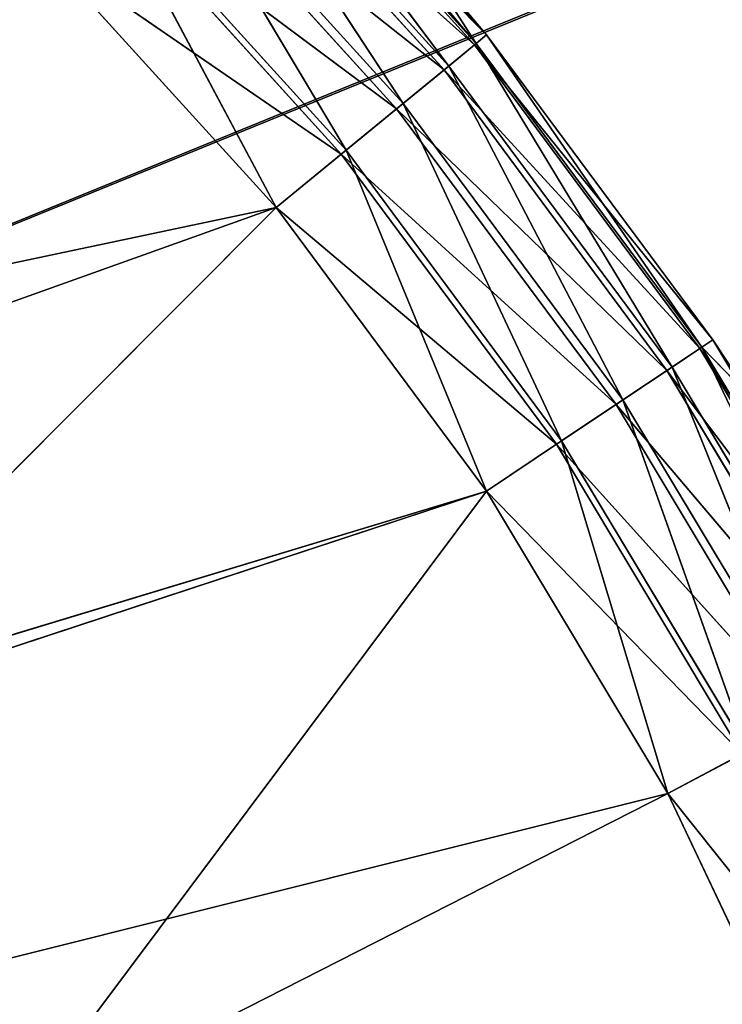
# Model space of a CAD drawing. Extents: x -629 to 424, y -11 to 55.
# Tile 298 of 656: x -249.89 to -248.6, y 30.23 to 32.04. Entities that reach past the tile are written whole.
import ezdxf

# ---------------------------------------------------------------- set-up
doc = ezdxf.new("R2010")
doc.units = 0
doc.header["$LTSCALE"] = 25.4
doc.layers.get('0').update_dxf_attribs({"color": 13, "linetype": 'CONTINUOUS'})

# ---------------------------------------------------------------- blocks, each defined once
blk = doc.blocks.new('IMBRIA-IV-9191-9192_STL_2')
at = {"color": 250}
for p, q in [((393.4454, 106.0524, 43.0819), (381.7347, 106.0524, 38.8917)), ((393.4454, 106.0524, 43.0819), (381.7347, 106.0524, 38.8917)), ((393.8315, 106.0524, 42.5613), (381.7347, 106.0524, 38.8917)), ((393.8315, 106.0524, 42.5613), (381.7347, 106.0524, 38.8917)), ((394.1648, 106.0524, 42.0053), (381.7347, 106.0524, 38.8917)), ((394.1648, 106.0524, 42.0053), (381.7347, 106.0524, 38.8917)), ((393.0101, 106.0524, 43.5621), (393.4454, 106.0524, 43.0819)), ((393.0101, 106.0524, 43.5621), (393.4454, 106.0524, 43.0819)), ((393.4454, 106.0524, 43.0819), (393.1277, 106.024, 43.6797)), ((393.4454, 106.0524, 43.0819), (393.1277, 106.024, 43.6797)), ((393.4454, 106.0524, 43.0819), (393.8315, 106.0524, 42.5613)), ((393.4454, 106.0524, 43.0819), (393.8315, 106.0524, 42.5613)), ((393.4454, 106.0524, 43.0819), (393.5739, 106.024, 43.1873)), ((393.4454, 106.0524, 43.0819), (393.5739, 106.024, 43.1873)), ((393.5739, 106.024, 43.1873), (393.8315, 106.0524, 42.5613)), ((393.5739, 106.024, 43.1873), (393.8315, 106.0524, 42.5613)), ((393.8315, 106.0524, 42.5613), (394.1648, 106.0524, 42.0053)), ((393.9697, 106.024, 42.6536), (393.8315, 106.0524, 42.5613)), ((393.8315, 106.0524, 42.5613), (394.1648, 106.0524, 42.0053)), ((393.9697, 106.024, 42.6536), (393.8315, 106.0524, 42.5613)), ((393.9697, 106.024, 42.6536), (394.1648, 106.0524, 42.0053)), ((393.9697, 106.024, 42.6536), (394.1648, 106.0524, 42.0053)), ((394.1648, 106.0524, 42.0053), (394.4419, 106.0524, 41.4193)), ((394.3113, 106.024, 42.0836), (394.1648, 106.0524, 42.0053)), ((394.1648, 106.0524, 42.0053), (394.4419, 106.0524, 41.4193)), ((394.3113, 106.024, 42.0836), (394.1648, 106.0524, 42.0053)), ((393.5739, 106.024, 43.1873), (393.1277, 106.024, 43.6797)), ((393.5739, 106.024, 43.1873), (393.1277, 106.024, 43.6797)), ((393.5739, 106.024, 43.1873), (393.2234, 105.9513, 43.7754)), ((393.5739, 106.024, 43.1873), (393.2234, 105.9513, 43.7754)), ((393.5739, 106.024, 43.1873), (393.9697, 106.024, 42.6536)), ((393.5739, 106.024, 43.1873), (393.9697, 106.024, 42.6536)), ((393.5739, 106.024, 43.1873), (393.6785, 105.9513, 43.2732)), ((393.5739, 106.024, 43.1873), (393.6785, 105.9513, 43.2732)), ((393.6785, 105.9513, 43.2732), (393.9697, 106.024, 42.6536)), ((393.6785, 105.9513, 43.2732), (393.9697, 106.024, 42.6536)), ((394.0823, 105.9513, 42.7288), (393.9697, 106.024, 42.6536)), ((393.9697, 106.024, 42.6536), (394.3113, 106.024, 42.0836)), ((393.9697, 106.024, 42.6536), (394.3113, 106.024, 42.0836)), ((394.0823, 105.9513, 42.7288), (393.9697, 106.024, 42.6536)), ((394.0823, 105.9513, 42.7288), (394.3113, 106.024, 42.0836)), ((394.0823, 105.9513, 42.7288), (394.3113, 106.024, 42.0836)), ((393.6785, 105.9513, 43.2732), (393.2234, 105.9513, 43.7754)), ((393.6785, 105.9513, 43.2732), (393.2234, 105.9513, 43.7754)), ((393.6785, 105.9513, 43.2732), (393.3, 105.8386, 43.8521)), ((393.6785, 105.9513, 43.2732), (393.3, 105.8386, 43.8521)), ((393.6785, 105.9513, 43.2732), (394.0823, 105.9513, 42.7288)), ((393.6785, 105.9513, 43.2732), (394.0823, 105.9513, 42.7288)), ((393.6785, 105.9513, 43.2732), (393.7624, 105.8386, 43.342)), ((393.6785, 105.9513, 43.2732), (393.7624, 105.8386, 43.342)), ((393.7624, 105.8386, 43.342), (394.0823, 105.9513, 42.7288)), ((393.7624, 105.8386, 43.342), (394.0823, 105.9513, 42.7288)), ((394.1725, 105.8386, 42.789), (394.0823, 105.9513, 42.7288)), ((394.0823, 105.9513, 42.7288), (394.4307, 105.9513, 42.1474)), ((394.0823, 105.9513, 42.7288), (394.4307, 105.9513, 42.1474)), ((394.1725, 105.8386, 42.789), (394.0823, 105.9513, 42.7288)), ((394.1725, 105.8386, 42.789), (394.4307, 105.9513, 42.1474)), ((394.1725, 105.8386, 42.789), (394.4307, 105.9513, 42.1474)), ((393.7624, 105.8386, 43.342), (393.3, 105.8386, 43.8521)), ((393.7624, 105.8386, 43.342), (393.3, 105.8386, 43.8521)), ((393.7624, 105.8386, 43.342), (393.3463, 105.7073, 43.8983)), ((393.7624, 105.8386, 43.342), (393.3463, 105.7073, 43.8983)), ((393.7624, 105.8386, 43.342), (394.1725, 105.8386, 42.789)), ((393.7624, 105.8386, 43.342), (394.1725, 105.8386, 42.789)), ((393.7624, 105.8386, 43.342), (393.8129, 105.7073, 43.3835)), ((393.7624, 105.8386, 43.342), (393.8129, 105.7073, 43.3835)), ((393.8129, 105.7073, 43.3835), (394.1725, 105.8386, 42.789)), ((393.8129, 105.7073, 43.3835), (394.1725, 105.8386, 42.789)), ((394.2268, 105.7073, 42.8254), (394.1725, 105.8386, 42.789)), ((394.1725, 105.8386, 42.789), (394.5264, 105.8386, 42.1986)), ((394.1725, 105.8386, 42.789), (394.5264, 105.8386, 42.1986)), ((394.2268, 105.7073, 42.8254), (394.1725, 105.8386, 42.789)), ((394.2268, 105.7073, 42.8254), (394.5264, 105.8386, 42.1986)), ((394.2268, 105.7073, 42.8254), (394.5264, 105.8386, 42.1986)), ((393.8129, 105.7073, 43.3835), (393.3463, 105.7073, 43.8983)), ((393.8129, 105.7073, 43.3835), (393.3463, 105.7073, 43.8983)), ((393.3637, 105.5524, 43.9157), (393.8129, 105.7073, 43.3835)), ((393.3637, 105.5524, 43.9157), (393.8129, 105.7073, 43.3835)), ((393.7093, 105.5524, 43.5445), (393.8129, 105.7073, 43.3835)), ((393.7093, 105.5524, 43.5445), (393.8129, 105.7073, 43.3835)), ((393.8129, 105.7073, 43.3835), (394.2268, 105.7073, 42.8254)), ((393.8319, 105.5524, 43.3991), (393.8129, 105.7073, 43.3835)), ((393.8319, 105.5524, 43.3991), (393.8129, 105.7073, 43.3835)), ((393.8129, 105.7073, 43.3835), (394.2268, 105.7073, 42.8254)), ((393.8319, 105.5524, 43.3991), (394.2268, 105.7073, 42.8254)), ((393.8319, 105.5524, 43.3991), (394.2268, 105.7073, 42.8254)), ((394.2473, 105.5524, 42.839), (394.2268, 105.7073, 42.8254)), ((394.2473, 105.5524, 42.839), (394.2268, 105.7073, 42.8254)), ((394.3168, 105.5524, 42.733), (394.2268, 105.7073, 42.8254)), ((394.2268, 105.7073, 42.8254), (394.584, 105.7073, 42.2294)), ((394.2268, 105.7073, 42.8254), (394.584, 105.7073, 42.2294)), ((394.3168, 105.5524, 42.733), (394.2268, 105.7073, 42.8254)), ((393.7093, 105.5524, 43.5445), (393.8319, 105.5524, 43.3991)), ((393.7093, 92.0524, 43.5445), (393.8319, 105.5524, 43.3991)), ((393.7093, 105.5524, 43.5445), (393.8319, 105.5524, 43.3991)), ((393.7093, 92.0524, 43.5445), (393.8319, 105.5524, 43.3991)), ((393.8319, 105.5524, 43.3991), (394.2473, 105.5524, 42.839)), ((393.8319, 92.0524, 43.3991), (393.8319, 105.5524, 43.3991)), ((393.8319, 92.0524, 43.3991), (393.8319, 105.5524, 43.3991)), ((393.8319, 92.0524, 43.3991), (394.2473, 105.5524, 42.839)), ((393.8319, 105.5524, 43.3991), (394.2473, 105.5524, 42.839)), ((393.8319, 92.0524, 43.3991), (394.2473, 105.5524, 42.839)), ((394.2473, 105.5524, 42.839), (394.3168, 105.5524, 42.733)), ((394.2473, 92.0524, 42.839), (394.2473, 105.5524, 42.839)), ((394.2473, 92.0524, 42.839), (394.2473, 105.5524, 42.839)), ((394.2473, 92.0524, 42.839), (394.3168, 105.5524, 42.733)), ((394.2473, 105.5524, 42.839), (394.3168, 105.5524, 42.733)), ((394.2473, 92.0524, 42.839), (394.3168, 105.5524, 42.733)), ((393.8319, 92.0524, 43.3991), (393.3436, 91.8862, 43.8956)), ((393.8319, 92.0524, 43.3991), (393.3436, 91.8862, 43.8956)), ((393.3637, 92.0524, 43.9157), (393.8319, 92.0524, 43.3991)), ((393.7093, 92.0524, 43.5445), (393.8319, 92.0524, 43.3991)), ((394.2473, 92.0524, 42.839), (393.8099, 91.8862, 43.381)), ((394.2473, 92.0524, 42.839), (393.8099, 91.8862, 43.381)), ((393.8319, 92.0524, 43.3991), (393.8099, 91.8862, 43.381)), ((393.8319, 92.0524, 43.3991), (393.8099, 91.8862, 43.381)), ((393.8319, 92.0524, 43.3991), (394.2473, 92.0524, 42.839)), ((393.8319, 92.0524, 43.3991), (394.2473, 92.0524, 42.839)), ((394.6057, 92.0524, 42.241), (394.2236, 91.8862, 42.8232)), ((394.6057, 92.0524, 42.241), (394.2236, 91.8862, 42.8232)), ((394.2473, 92.0524, 42.839), (394.2236, 91.8862, 42.8232)), ((394.2473, 92.0524, 42.839), (394.2236, 91.8862, 42.8232)), ((394.2473, 92.0524, 42.839), (394.3168, 92.0524, 42.733)), ((394.2473, 92.0524, 42.839), (394.6057, 92.0524, 42.241)), ((393.8099, 91.8862, 43.381), (393.2921, 91.7509, 43.8442)), ((393.8099, 91.8862, 43.381), (393.2921, 91.7509, 43.8442)), ((393.3436, 91.8862, 43.8956), (393.8099, 91.8862, 43.381)), ((393.3436, 91.8862, 43.8956), (393.8099, 91.8862, 43.381)), ((394.2236, 91.8862, 42.8232), (393.7537, 91.7509, 43.3349)), ((394.2236, 91.8862, 42.8232), (393.7537, 91.7509, 43.3349)), ((393.8099, 91.8862, 43.381), (393.7537, 91.7509, 43.3349)), ((393.8099, 91.8862, 43.381), (393.7537, 91.7509, 43.3349)), ((393.8099, 91.8862, 43.381), (394.2236, 91.8862, 42.8232)), ((393.8099, 91.8862, 43.381), (394.2236, 91.8862, 42.8232)), ((394.5807, 91.8862, 42.2276), (394.1631, 91.7509, 42.7828)), ((394.5807, 91.8862, 42.2276), (394.1631, 91.7509, 42.7828)), ((394.2236, 91.8862, 42.8232), (394.1631, 91.7509, 42.7828)), ((394.2236, 91.8862, 42.8232), (394.1631, 91.7509, 42.7828)), ((394.2236, 91.8862, 42.8232), (394.5807, 91.8862, 42.2276)), ((394.2236, 91.8862, 42.8232), (394.5807, 91.8862, 42.2276)), ((393.7537, 91.7509, 43.3349), (393.2125, 91.6424, 43.7645)), ((393.7537, 91.7509, 43.3349), (393.2125, 91.6424, 43.7645)), ((393.2921, 91.7509, 43.8442), (393.7537, 91.7509, 43.3349)), ((393.2921, 91.7509, 43.8442), (393.7537, 91.7509, 43.3349)), ((394.1631, 91.7509, 42.7828), (393.6666, 91.6424, 43.2634)), ((394.1631, 91.7509, 42.7828), (393.6666, 91.6424, 43.2634)), ((393.7537, 91.7509, 43.3349), (393.6666, 91.6424, 43.2634)), ((393.7537, 91.7509, 43.3349), (393.6666, 91.6424, 43.2634)), ((393.7537, 91.7509, 43.3349), (394.1631, 91.7509, 42.7828)), ((393.7537, 91.7509, 43.3349), (394.1631, 91.7509, 42.7828)), ((394.5165, 91.7509, 42.1933), (394.0695, 91.6424, 42.7202)), ((394.5165, 91.7509, 42.1933), (394.0695, 91.6424, 42.7202)), ((394.1631, 91.7509, 42.7828), (394.0695, 91.6424, 42.7202)), ((394.1631, 91.7509, 42.7828), (394.0695, 91.6424, 42.7202)), ((394.1631, 91.7509, 42.7828), (394.5165, 91.7509, 42.1933)), ((394.1631, 91.7509, 42.7828), (394.5165, 91.7509, 42.1933)), ((390.9218, 91.6565, 42.2178), (418.3907, 91.6565, 53.464)), ((390.9218, 91.6565, 42.2178), (418.3907, 91.6565, 53.464)), ((393.6666, 91.6424, 43.2634), (393.1196, 91.577, 43.6717)), ((393.6666, 91.6424, 43.2634), (393.1196, 91.577, 43.6717)), ((393.2125, 91.6424, 43.7645), (393.6666, 91.6424, 43.2634)), ((393.2125, 91.6424, 43.7645), (393.6666, 91.6424, 43.2634)), ((394.0695, 91.6424, 42.7202), (393.5651, 91.577, 43.1801)), ((394.0695, 91.6424, 42.7202), (393.5651, 91.577, 43.1801)), ((393.6666, 91.6424, 43.2634), (393.5651, 91.577, 43.1801)), ((393.6666, 91.6424, 43.2634), (393.5651, 91.577, 43.1801)), ((393.6666, 91.6424, 43.2634), (394.0695, 91.6424, 42.7202)), ((393.6666, 91.6424, 43.2634), (394.0695, 91.6424, 42.7202)), ((394.4171, 91.6424, 42.1402), (393.9603, 91.577, 42.6473)), ((394.4171, 91.6424, 42.1402), (393.9603, 91.577, 42.6473)), ((394.0695, 91.6424, 42.7202), (393.9603, 91.577, 42.6473)), ((394.0695, 91.6424, 42.7202), (393.9603, 91.577, 42.6473)), ((394.0695, 91.6424, 42.7202), (394.4171, 91.6424, 42.1402)), ((394.0695, 91.6424, 42.7202), (394.4171, 91.6424, 42.1402)), ((393.5651, 91.577, 43.1801), (393.0101, 91.5524, 43.5621)), ((393.5651, 91.577, 43.1801), (393.0101, 91.5524, 43.5621)), ((393.1196, 91.577, 43.6717), (393.5651, 91.577, 43.1801)), ((393.1196, 91.577, 43.6717), (393.5651, 91.577, 43.1801)), ((393.9603, 91.577, 42.6473), (393.4454, 91.5524, 43.0819)), ((393.9603, 91.577, 42.6473), (393.4454, 91.5524, 43.0819)), ((393.5651, 91.577, 43.1801), (393.4454, 91.5524, 43.0819)), ((393.5651, 91.577, 43.1801), (393.4454, 91.5524, 43.0819)), ((393.5651, 91.577, 43.1801), (393.9603, 91.577, 42.6473)), ((393.5651, 91.577, 43.1801), (393.9603, 91.577, 42.6473)), ((394.3013, 91.577, 42.0783), (393.8315, 91.5524, 42.5613)), ((394.3013, 91.577, 42.0783), (393.8315, 91.5524, 42.5613)), ((393.9603, 91.577, 42.6473), (393.8315, 91.5524, 42.5613)), ((393.9603, 91.577, 42.6473), (393.8315, 91.5524, 42.5613)), ((393.9603, 91.577, 42.6473), (394.3013, 91.577, 42.0783)), ((393.9603, 91.577, 42.6473), (394.3013, 91.577, 42.0783)), ((394.585, 91.577, 41.4786), (394.1648, 91.5524, 42.0053)), ((394.585, 91.577, 41.4786), (394.1648, 91.5524, 42.0053)), ((394.3013, 91.577, 42.0783), (394.1648, 91.5524, 42.0053)), ((394.3013, 91.577, 42.0783), (394.1648, 91.5524, 42.0053)), ((393.4454, 91.5524, 43.0819), (391.8954, 91.5524, 42.7543)), ((393.4454, 91.5524, 43.0819), (391.8954, 91.5524, 42.7543)), ((393.8315, 91.5524, 42.5613), (392.4827, 91.5524, 42.1163)), ((393.8315, 91.5524, 42.5613), (392.4827, 91.5524, 42.1163)), ((393.4454, 91.5524, 43.0819), (392.4827, 91.5524, 42.1163)), ((393.4454, 91.5524, 43.0819), (392.4827, 91.5524, 42.1163)), ((392.9569, 91.5524, 41.3904), (393.8315, 91.5524, 42.5613)), ((394.1648, 91.5524, 42.0053), (392.9569, 91.5524, 41.3904)), ((394.1648, 91.5524, 42.0053), (392.9569, 91.5524, 41.3904)), ((392.9569, 91.5524, 41.3904), (393.8315, 91.5524, 42.5613)), ((393.0101, 91.5524, 43.5621), (393.4454, 91.5524, 43.0819)), ((393.0101, 91.5524, 43.5621), (393.4454, 91.5524, 43.0819)), ((393.4454, 91.5524, 43.0819), (393.8315, 91.5524, 42.5613)), ((393.4454, 91.5524, 43.0819), (393.8315, 91.5524, 42.5613)), ((393.8315, 91.5524, 42.5613), (394.1648, 91.5524, 42.0053)), ((393.8315, 91.5524, 42.5613), (394.1648, 91.5524, 42.0053)), ((394.1648, 91.5524, 42.0053), (394.4419, 91.5524, 41.4193)), ((394.1648, 91.5524, 42.0053), (394.4419, 91.5524, 41.4193)), ((390.9218, 88.9157, 42.2178), (418.3908, 88.9157, 53.4274)), ((390.9218, 88.9157, 42.2178), (418.3908, 88.9157, 53.4274))]:
    blk.add_line(p, q, dxfattribs=at)
mesh = blk.add_polyface(dxfattribs=at)
corners = [(392.5298, 106.0524, 43.9974), (393.0101, 106.0524, 43.5621), (381.7347, 106.0524, 38.8917)]
mesh.append_faces([[corners[k] for k in face] for face in [(0, 1, 2)]], dxfattribs={"color": 250})
mesh = blk.add_polyface(dxfattribs=at)
corners = [(393.0101, 106.0524, 43.5621), (393.4454, 106.0524, 43.0819), (381.7347, 106.0524, 38.8917)]
mesh.append_faces([[corners[k] for k in face] for face in [(0, 1, 2)]], dxfattribs={"color": 250})
mesh = blk.add_polyface(dxfattribs=at)
corners = [(393.4454, 106.0524, 43.0819), (393.8315, 106.0524, 42.5613), (381.7347, 106.0524, 38.8917)]
mesh.append_faces([[corners[k] for k in face] for face in [(0, 1, 2)]], dxfattribs={"color": 250})
mesh = blk.add_polyface(dxfattribs=at)
corners = [(393.8315, 106.0524, 42.5613), (394.1648, 106.0524, 42.0053), (381.7347, 106.0524, 38.8917)]
mesh.append_faces([[corners[k] for k in face] for face in [(0, 1, 2)]], dxfattribs={"color": 250})
mesh = blk.add_polyface(dxfattribs=at)
corners = [(394.1648, 106.0524, 42.0053), (394.4419, 106.0524, 41.4193), (381.7347, 106.0524, 38.8917)]
mesh.append_faces([[corners[k] for k in face] for face in [(0, 1, 2)]], dxfattribs={"color": 250})
mesh = blk.add_polyface(dxfattribs=at)
corners = [(393.1277, 106.024, 43.6797), (393.4454, 106.0524, 43.0819), (393.0101, 106.0524, 43.5621)]
mesh.append_faces([[corners[k] for k in face] for face in [(0, 1, 2)]], dxfattribs={"color": 250})
mesh = blk.add_polyface(dxfattribs=at)
corners = [(393.1277, 106.024, 43.6797), (393.5739, 106.024, 43.1873), (393.4454, 106.0524, 43.0819)]
mesh.append_faces([[corners[k] for k in face] for face in [(0, 1, 2)]], dxfattribs={"color": 250})
mesh = blk.add_polyface(dxfattribs=at)
corners = [(393.5739, 106.024, 43.1873), (393.8315, 106.0524, 42.5613), (393.4454, 106.0524, 43.0819)]
mesh.append_faces([[corners[k] for k in face] for face in [(0, 1, 2)]], dxfattribs={"color": 250})
mesh = blk.add_polyface(dxfattribs=at)
corners = [(393.5739, 106.024, 43.1873), (393.9697, 106.024, 42.6536), (393.8315, 106.0524, 42.5613)]
mesh.append_faces([[corners[k] for k in face] for face in [(0, 1, 2)]], dxfattribs={"color": 250})
mesh = blk.add_polyface(dxfattribs=at)
corners = [(393.9697, 106.024, 42.6536), (394.1648, 106.0524, 42.0053), (393.8315, 106.0524, 42.5613)]
mesh.append_faces([[corners[k] for k in face] for face in [(0, 1, 2)]], dxfattribs={"color": 250})
mesh = blk.add_polyface(dxfattribs=at)
corners = [(393.9697, 106.024, 42.6536), (394.3113, 106.024, 42.0836), (394.1648, 106.0524, 42.0053)]
mesh.append_faces([[corners[k] for k in face] for face in [(0, 1, 2)]], dxfattribs={"color": 250})
mesh = blk.add_polyface(dxfattribs=at)
corners = [(394.3113, 106.024, 42.0836), (394.4419, 106.0524, 41.4193), (394.1648, 106.0524, 42.0053)]
mesh.append_faces([[corners[k] for k in face] for face in [(0, 1, 2)]], dxfattribs={"color": 250})
mesh = blk.add_polyface(dxfattribs=at)
corners = [(393.2234, 105.9513, 43.7754), (393.5739, 106.024, 43.1873), (393.1277, 106.024, 43.6797)]
mesh.append_faces([[corners[k] for k in face] for face in [(0, 1, 2)]], dxfattribs={"color": 250})
mesh = blk.add_polyface(dxfattribs=at)
corners = [(393.2234, 105.9513, 43.7754), (393.6785, 105.9513, 43.2732), (393.5739, 106.024, 43.1873)]
mesh.append_faces([[corners[k] for k in face] for face in [(0, 1, 2)]], dxfattribs={"color": 250})
mesh = blk.add_polyface(dxfattribs=at)
corners = [(393.6785, 105.9513, 43.2732), (393.9697, 106.024, 42.6536), (393.5739, 106.024, 43.1873)]
mesh.append_faces([[corners[k] for k in face] for face in [(0, 1, 2)]], dxfattribs={"color": 250})
mesh = blk.add_polyface(dxfattribs=at)
corners = [(393.6785, 105.9513, 43.2732), (394.0823, 105.9513, 42.7288), (393.9697, 106.024, 42.6536)]
mesh.append_faces([[corners[k] for k in face] for face in [(0, 1, 2)]], dxfattribs={"color": 250})
mesh = blk.add_polyface(dxfattribs=at)
corners = [(394.0823, 105.9513, 42.7288), (394.3113, 106.024, 42.0836), (393.9697, 106.024, 42.6536)]
mesh.append_faces([[corners[k] for k in face] for face in [(0, 1, 2)]], dxfattribs={"color": 250})
mesh = blk.add_polyface(dxfattribs=at)
corners = [(394.0823, 105.9513, 42.7288), (394.4307, 105.9513, 42.1474), (394.3113, 106.024, 42.0836)]
mesh.append_faces([[corners[k] for k in face] for face in [(0, 1, 2)]], dxfattribs={"color": 250})
mesh = blk.add_polyface(dxfattribs=at)
corners = [(393.3, 105.8386, 43.8521), (393.6785, 105.9513, 43.2732), (393.2234, 105.9513, 43.7754)]
mesh.append_faces([[corners[k] for k in face] for face in [(0, 1, 2)]], dxfattribs={"color": 250})
mesh = blk.add_polyface(dxfattribs=at)
corners = [(393.3, 105.8386, 43.8521), (393.7624, 105.8386, 43.342), (393.6785, 105.9513, 43.2732)]
mesh.append_faces([[corners[k] for k in face] for face in [(0, 1, 2)]], dxfattribs={"color": 250})
mesh = blk.add_polyface(dxfattribs=at)
corners = [(393.7624, 105.8386, 43.342), (394.0823, 105.9513, 42.7288), (393.6785, 105.9513, 43.2732)]
mesh.append_faces([[corners[k] for k in face] for face in [(0, 1, 2)]], dxfattribs={"color": 250})
mesh = blk.add_polyface(dxfattribs=at)
corners = [(393.7624, 105.8386, 43.342), (394.1725, 105.8386, 42.789), (394.0823, 105.9513, 42.7288)]
mesh.append_faces([[corners[k] for k in face] for face in [(0, 1, 2)]], dxfattribs={"color": 250})
mesh = blk.add_polyface(dxfattribs=at)
corners = [(394.1725, 105.8386, 42.789), (394.4307, 105.9513, 42.1474), (394.0823, 105.9513, 42.7288)]
mesh.append_faces([[corners[k] for k in face] for face in [(0, 1, 2)]], dxfattribs={"color": 250})
mesh = blk.add_polyface(dxfattribs=at)
corners = [(394.1725, 105.8386, 42.789), (394.5264, 105.8386, 42.1986), (394.4307, 105.9513, 42.1474)]
mesh.append_faces([[corners[k] for k in face] for face in [(0, 1, 2)]], dxfattribs={"color": 250})
mesh = blk.add_polyface(dxfattribs=at)
corners = [(393.3, 105.8386, 43.8521), (393.3463, 105.7073, 43.8983), (393.7624, 105.8386, 43.342)]
mesh.append_faces([[corners[k] for k in face] for face in [(0, 1, 2)]], dxfattribs={"color": 250})
mesh = blk.add_polyface(dxfattribs=at)
corners = [(393.7624, 105.8386, 43.342), (393.3463, 105.7073, 43.8983), (393.8129, 105.7073, 43.3835)]
mesh.append_faces([[corners[k] for k in face] for face in [(0, 1, 2)]], dxfattribs={"color": 250})
mesh = blk.add_polyface(dxfattribs=at)
corners = [(393.7624, 105.8386, 43.342), (393.8129, 105.7073, 43.3835), (394.1725, 105.8386, 42.789)]
mesh.append_faces([[corners[k] for k in face] for face in [(0, 1, 2)]], dxfattribs={"color": 250})
mesh = blk.add_polyface(dxfattribs=at)
corners = [(394.1725, 105.8386, 42.789), (393.8129, 105.7073, 43.3835), (394.2268, 105.7073, 42.8254)]
mesh.append_faces([[corners[k] for k in face] for face in [(0, 1, 2)]], dxfattribs={"color": 250})
mesh = blk.add_polyface(dxfattribs=at)
corners = [(394.1725, 105.8386, 42.789), (394.2268, 105.7073, 42.8254), (394.5264, 105.8386, 42.1986)]
mesh.append_faces([[corners[k] for k in face] for face in [(0, 1, 2)]], dxfattribs={"color": 250})
mesh = blk.add_polyface(dxfattribs=at)
corners = [(394.5264, 105.8386, 42.1986), (394.2268, 105.7073, 42.8254), (394.584, 105.7073, 42.2294)]
mesh.append_faces([[corners[k] for k in face] for face in [(0, 1, 2)]], dxfattribs={"color": 250})
mesh = blk.add_polyface(dxfattribs=at)
corners = [(393.3463, 105.7073, 43.8983), (393.3637, 105.5524, 43.9157), (393.8129, 105.7073, 43.3835)]
mesh.append_faces([[corners[k] for k in face] for face in [(0, 1, 2)]], dxfattribs={"color": 250})
mesh = blk.add_polyface(dxfattribs=at)
corners = [(393.8129, 105.7073, 43.3835), (393.3637, 105.5524, 43.9157), (393.7093, 105.5524, 43.5445)]
mesh.append_faces([[corners[k] for k in face] for face in [(0, 1, 2)]], dxfattribs={"color": 250})
mesh = blk.add_polyface(dxfattribs=at)
corners = [(393.8129, 105.7073, 43.3835), (393.7093, 105.5524, 43.5445), (393.8319, 105.5524, 43.3991)]
mesh.append_faces([[corners[k] for k in face] for face in [(0, 1, 2)]], dxfattribs={"color": 250})
mesh = blk.add_polyface(dxfattribs=at)
corners = [(393.8129, 105.7073, 43.3835), (393.8319, 105.5524, 43.3991), (394.2268, 105.7073, 42.8254)]
mesh.append_faces([[corners[k] for k in face] for face in [(0, 1, 2)]], dxfattribs={"color": 250})
mesh = blk.add_polyface(dxfattribs=at)
corners = [(394.2268, 105.7073, 42.8254), (393.8319, 105.5524, 43.3991), (394.2473, 105.5524, 42.839)]
mesh.append_faces([[corners[k] for k in face] for face in [(0, 1, 2)]], dxfattribs={"color": 250})
mesh = blk.add_polyface(dxfattribs=at)
corners = [(394.2268, 105.7073, 42.8254), (394.2473, 105.5524, 42.839), (394.3168, 105.5524, 42.733)]
mesh.append_faces([[corners[k] for k in face] for face in [(0, 1, 2)]], dxfattribs={"color": 250})
mesh = blk.add_polyface(dxfattribs=at)
corners = [(394.2268, 105.7073, 42.8254), (394.3168, 105.5524, 42.733), (394.584, 105.7073, 42.2294)]
mesh.append_faces([[corners[k] for k in face] for face in [(0, 1, 2)]], dxfattribs={"color": 250})
mesh = blk.add_polyface(dxfattribs=at)
corners = [(393.7093, 105.5524, 43.5445), (393.7093, 92.0524, 43.5445), (393.8319, 105.5524, 43.3991)]
mesh.append_faces([[corners[k] for k in face] for face in [(0, 1, 2)]], dxfattribs={"color": 250})
mesh = blk.add_polyface(dxfattribs=at)
corners = [(393.8319, 105.5524, 43.3991), (393.7093, 92.0524, 43.5445), (393.8319, 92.0524, 43.3991)]
mesh.append_faces([[corners[k] for k in face] for face in [(0, 1, 2)]], dxfattribs={"color": 250})
mesh = blk.add_polyface(dxfattribs=at)
corners = [(393.8319, 105.5524, 43.3991), (393.8319, 92.0524, 43.3991), (394.2473, 105.5524, 42.839)]
mesh.append_faces([[corners[k] for k in face] for face in [(0, 1, 2)]], dxfattribs={"color": 250})
mesh = blk.add_polyface(dxfattribs=at)
corners = [(394.2473, 105.5524, 42.839), (393.8319, 92.0524, 43.3991), (394.2473, 92.0524, 42.839)]
mesh.append_faces([[corners[k] for k in face] for face in [(0, 1, 2)]], dxfattribs={"color": 250})
mesh = blk.add_polyface(dxfattribs=at)
corners = [(394.2473, 105.5524, 42.839), (394.2473, 92.0524, 42.839), (394.3168, 105.5524, 42.733)]
mesh.append_faces([[corners[k] for k in face] for face in [(0, 1, 2)]], dxfattribs={"color": 250})
mesh = blk.add_polyface(dxfattribs=at)
corners = [(394.3168, 105.5524, 42.733), (394.2473, 92.0524, 42.839), (394.3168, 92.0524, 42.733)]
mesh.append_faces([[corners[k] for k in face] for face in [(0, 1, 2)]], dxfattribs={"color": 250})
mesh = blk.add_polyface(dxfattribs=at)
corners = [(393.8319, 92.0524, 43.3991), (393.3436, 91.8862, 43.8956), (393.8099, 91.8862, 43.381)]
mesh.append_faces([[corners[k] for k in face] for face in [(0, 1, 2)]], dxfattribs={"color": 250})
mesh = blk.add_polyface(dxfattribs=at)
corners = [(393.3637, 92.0524, 43.9157), (393.3436, 91.8862, 43.8956), (393.8319, 92.0524, 43.3991)]
mesh.append_faces([[corners[k] for k in face] for face in [(0, 1, 2)]], dxfattribs={"color": 250})
mesh = blk.add_polyface(dxfattribs=at)
corners = [(394.2473, 92.0524, 42.839), (393.8099, 91.8862, 43.381), (394.2236, 91.8862, 42.8232)]
mesh.append_faces([[corners[k] for k in face] for face in [(0, 1, 2)]], dxfattribs={"color": 250})
mesh = blk.add_polyface(dxfattribs=at)
corners = [(393.8319, 92.0524, 43.3991), (393.8099, 91.8862, 43.381), (394.2473, 92.0524, 42.839)]
mesh.append_faces([[corners[k] for k in face] for face in [(0, 1, 2)]], dxfattribs={"color": 250})
mesh = blk.add_polyface(dxfattribs=at)
corners = [(394.6057, 92.0524, 42.241), (394.2236, 91.8862, 42.8232), (394.5807, 91.8862, 42.2276)]
mesh.append_faces([[corners[k] for k in face] for face in [(0, 1, 2)]], dxfattribs={"color": 250})
mesh = blk.add_polyface(dxfattribs=at)
corners = [(394.2473, 92.0524, 42.839), (394.2236, 91.8862, 42.8232), (394.6057, 92.0524, 42.241)]
mesh.append_faces([[corners[k] for k in face] for face in [(0, 1, 2)]], dxfattribs={"color": 250})
mesh = blk.add_polyface(dxfattribs=at)
corners = [(393.8099, 91.8862, 43.381), (393.2921, 91.7509, 43.8442), (393.7537, 91.7509, 43.3349)]
mesh.append_faces([[corners[k] for k in face] for face in [(0, 1, 2)]], dxfattribs={"color": 250})
mesh = blk.add_polyface(dxfattribs=at)
corners = [(393.3436, 91.8862, 43.8956), (393.2921, 91.7509, 43.8442), (393.8099, 91.8862, 43.381)]
mesh.append_faces([[corners[k] for k in face] for face in [(0, 1, 2)]], dxfattribs={"color": 250})
mesh = blk.add_polyface(dxfattribs=at)
corners = [(394.2236, 91.8862, 42.8232), (393.7537, 91.7509, 43.3349), (394.1631, 91.7509, 42.7828)]
mesh.append_faces([[corners[k] for k in face] for face in [(0, 1, 2)]], dxfattribs={"color": 250})
mesh = blk.add_polyface(dxfattribs=at)
corners = [(393.8099, 91.8862, 43.381), (393.7537, 91.7509, 43.3349), (394.2236, 91.8862, 42.8232)]
mesh.append_faces([[corners[k] for k in face] for face in [(0, 1, 2)]], dxfattribs={"color": 250})
mesh = blk.add_polyface(dxfattribs=at)
corners = [(394.5807, 91.8862, 42.2276), (394.1631, 91.7509, 42.7828), (394.5165, 91.7509, 42.1933)]
mesh.append_faces([[corners[k] for k in face] for face in [(0, 1, 2)]], dxfattribs={"color": 250})
mesh = blk.add_polyface(dxfattribs=at)
corners = [(394.2236, 91.8862, 42.8232), (394.1631, 91.7509, 42.7828), (394.5807, 91.8862, 42.2276)]
mesh.append_faces([[corners[k] for k in face] for face in [(0, 1, 2)]], dxfattribs={"color": 250})
mesh = blk.add_polyface(dxfattribs=at)
corners = [(393.2125, 91.6424, 43.7645), (393.6666, 91.6424, 43.2634), (393.7537, 91.7509, 43.3349)]
mesh.append_faces([[corners[k] for k in face] for face in [(0, 1, 2)]], dxfattribs={"color": 250})
mesh = blk.add_polyface(dxfattribs=at)
corners = [(393.2921, 91.7509, 43.8442), (393.2125, 91.6424, 43.7645), (393.7537, 91.7509, 43.3349)]
mesh.append_faces([[corners[k] for k in face] for face in [(0, 1, 2)]], dxfattribs={"color": 250})
mesh = blk.add_polyface(dxfattribs=at)
corners = [(393.6666, 91.6424, 43.2634), (394.0695, 91.6424, 42.7202), (394.1631, 91.7509, 42.7828)]
mesh.append_faces([[corners[k] for k in face] for face in [(0, 1, 2)]], dxfattribs={"color": 250})
mesh = blk.add_polyface(dxfattribs=at)
corners = [(393.7537, 91.7509, 43.3349), (393.6666, 91.6424, 43.2634), (394.1631, 91.7509, 42.7828)]
mesh.append_faces([[corners[k] for k in face] for face in [(0, 1, 2)]], dxfattribs={"color": 250})
mesh = blk.add_polyface(dxfattribs=at)
corners = [(394.0695, 91.6424, 42.7202), (394.4171, 91.6424, 42.1402), (394.5165, 91.7509, 42.1933)]
mesh.append_faces([[corners[k] for k in face] for face in [(0, 1, 2)]], dxfattribs={"color": 250})
mesh = blk.add_polyface(dxfattribs=at)
corners = [(394.1631, 91.7509, 42.7828), (394.0695, 91.6424, 42.7202), (394.5165, 91.7509, 42.1933)]
mesh.append_faces([[corners[k] for k in face] for face in [(0, 1, 2)]], dxfattribs={"color": 250})
mesh = blk.add_polyface(dxfattribs=at)
corners = [(418.3907, 91.6565, 53.464), (388.42, 91.6565, 42.8807), (358.3909, 91.6565, 53.2974)]
mesh.append_faces([[corners[k] for k in face] for face in [(0, 1, 2)]], dxfattribs={"color": 250})
mesh = blk.add_polyface(dxfattribs=at)
corners = [(418.3907, 91.6565, 53.464), (390.9218, 91.6565, 42.2178), (388.42, 91.6565, 42.8807)]
mesh.append_faces([[corners[k] for k in face] for face in [(0, 1, 2)]], dxfattribs={"color": 250})
mesh = blk.add_polyface(dxfattribs=at)
corners = [(418.3907, 91.6565, 53.464), (392.757, 91.6565, 40.3928), (390.9218, 91.6565, 42.2178)]
mesh.append_faces([[corners[k] for k in face] for face in [(0, 1, 2)]], dxfattribs={"color": 250})
mesh = blk.add_polyface(dxfattribs=at)
corners = [(418.3907, 91.6565, 53.464), (393.4339, 91.6565, 37.8946), (392.757, 91.6565, 40.3928)]
mesh.append_faces([[corners[k] for k in face] for face in [(0, 1, 2)]], dxfattribs={"color": 250})
mesh = blk.add_polyface(dxfattribs=at)
corners = [(418.3907, 91.6565, 53.464), (418.4622, 91.6565, 27.7141), (393.4339, 91.6565, 37.8946)]
mesh.append_faces([[corners[k] for k in face] for face in [(0, 1, 2)]], dxfattribs={"color": 250})
mesh = blk.add_polyface(dxfattribs=at)
corners = [(393.1196, 91.577, 43.6717), (393.5651, 91.577, 43.1801), (393.6666, 91.6424, 43.2634)]
mesh.append_faces([[corners[k] for k in face] for face in [(0, 1, 2)]], dxfattribs={"color": 250})
mesh = blk.add_polyface(dxfattribs=at)
corners = [(393.2125, 91.6424, 43.7645), (393.1196, 91.577, 43.6717), (393.6666, 91.6424, 43.2634)]
mesh.append_faces([[corners[k] for k in face] for face in [(0, 1, 2)]], dxfattribs={"color": 250})
mesh = blk.add_polyface(dxfattribs=at)
corners = [(393.5651, 91.577, 43.1801), (393.9603, 91.577, 42.6473), (394.0695, 91.6424, 42.7202)]
mesh.append_faces([[corners[k] for k in face] for face in [(0, 1, 2)]], dxfattribs={"color": 250})
mesh = blk.add_polyface(dxfattribs=at)
corners = [(393.6666, 91.6424, 43.2634), (393.5651, 91.577, 43.1801), (394.0695, 91.6424, 42.7202)]
mesh.append_faces([[corners[k] for k in face] for face in [(0, 1, 2)]], dxfattribs={"color": 250})
mesh = blk.add_polyface(dxfattribs=at)
corners = [(393.9603, 91.577, 42.6473), (394.3013, 91.577, 42.0783), (394.4171, 91.6424, 42.1402)]
mesh.append_faces([[corners[k] for k in face] for face in [(0, 1, 2)]], dxfattribs={"color": 250})
mesh = blk.add_polyface(dxfattribs=at)
corners = [(394.0695, 91.6424, 42.7202), (393.9603, 91.577, 42.6473), (394.4171, 91.6424, 42.1402)]
mesh.append_faces([[corners[k] for k in face] for face in [(0, 1, 2)]], dxfattribs={"color": 250})
mesh = blk.add_polyface(dxfattribs=at)
corners = [(393.0101, 91.5524, 43.5621), (393.4454, 91.5524, 43.0819), (393.5651, 91.577, 43.1801)]
mesh.append_faces([[corners[k] for k in face] for face in [(0, 1, 2)]], dxfattribs={"color": 250})
mesh = blk.add_polyface(dxfattribs=at)
corners = [(393.1196, 91.577, 43.6717), (393.0101, 91.5524, 43.5621), (393.5651, 91.577, 43.1801)]
mesh.append_faces([[corners[k] for k in face] for face in [(0, 1, 2)]], dxfattribs={"color": 250})
mesh = blk.add_polyface(dxfattribs=at)
corners = [(393.4454, 91.5524, 43.0819), (393.8315, 91.5524, 42.5613), (393.9603, 91.577, 42.6473)]
mesh.append_faces([[corners[k] for k in face] for face in [(0, 1, 2)]], dxfattribs={"color": 250})
mesh = blk.add_polyface(dxfattribs=at)
corners = [(393.5651, 91.577, 43.1801), (393.4454, 91.5524, 43.0819), (393.9603, 91.577, 42.6473)]
mesh.append_faces([[corners[k] for k in face] for face in [(0, 1, 2)]], dxfattribs={"color": 250})
mesh = blk.add_polyface(dxfattribs=at)
corners = [(393.8315, 91.5524, 42.5613), (394.1648, 91.5524, 42.0053), (394.3013, 91.577, 42.0783)]
mesh.append_faces([[corners[k] for k in face] for face in [(0, 1, 2)]], dxfattribs={"color": 250})
mesh = blk.add_polyface(dxfattribs=at)
corners = [(393.9603, 91.577, 42.6473), (393.8315, 91.5524, 42.5613), (394.3013, 91.577, 42.0783)]
mesh.append_faces([[corners[k] for k in face] for face in [(0, 1, 2)]], dxfattribs={"color": 250})
mesh = blk.add_polyface(dxfattribs=at)
corners = [(394.1648, 91.5524, 42.0053), (394.4419, 91.5524, 41.4193), (394.585, 91.577, 41.4786)]
mesh.append_faces([[corners[k] for k in face] for face in [(0, 1, 2)]], dxfattribs={"color": 250})
mesh = blk.add_polyface(dxfattribs=at)
corners = [(394.3013, 91.577, 42.0783), (394.1648, 91.5524, 42.0053), (394.585, 91.577, 41.4786)]
mesh.append_faces([[corners[k] for k in face] for face in [(0, 1, 2)]], dxfattribs={"color": 250})
mesh = blk.add_polyface(dxfattribs=at)
corners = [(393.4454, 91.5524, 43.0819), (391.8954, 91.5524, 42.7543), (392.4827, 91.5524, 42.1163)]
mesh.append_faces([[corners[k] for k in face] for face in [(0, 1, 2)]], dxfattribs={"color": 250})
mesh = blk.add_polyface(dxfattribs=at)
corners = [(393.0101, 91.5524, 43.5621), (391.8954, 91.5524, 42.7543), (393.4454, 91.5524, 43.0819)]
mesh.append_faces([[corners[k] for k in face] for face in [(0, 1, 2)]], dxfattribs={"color": 250})
mesh = blk.add_polyface(dxfattribs=at)
corners = [(392.5298, 91.5524, 43.9974), (391.8954, 91.5524, 42.7543), (393.0101, 91.5524, 43.5621)]
mesh.append_faces([[corners[k] for k in face] for face in [(0, 1, 2)]], dxfattribs={"color": 250})
mesh = blk.add_polyface(dxfattribs=at)
corners = [(393.8315, 91.5524, 42.5613), (392.4827, 91.5524, 42.1163), (392.9569, 91.5524, 41.3904)]
mesh.append_faces([[corners[k] for k in face] for face in [(0, 1, 2)]], dxfattribs={"color": 250})
mesh = blk.add_polyface(dxfattribs=at)
corners = [(393.4454, 91.5524, 43.0819), (392.4827, 91.5524, 42.1163), (393.8315, 91.5524, 42.5613)]
mesh.append_faces([[corners[k] for k in face] for face in [(0, 1, 2)]], dxfattribs={"color": 250})
mesh = blk.add_polyface(dxfattribs=at)
corners = [(394.1648, 91.5524, 42.0053), (392.9569, 91.5524, 41.3904), (394.4419, 91.5524, 41.4193)]
mesh.append_faces([[corners[k] for k in face] for face in [(0, 1, 2)]], dxfattribs={"color": 250})
mesh = blk.add_polyface(dxfattribs=at)
corners = [(393.8315, 91.5524, 42.5613), (392.9569, 91.5524, 41.3904), (394.1648, 91.5524, 42.0053)]
mesh.append_faces([[corners[k] for k in face] for face in [(0, 1, 2)]], dxfattribs={"color": 250})
mesh = blk.add_polyface(dxfattribs=at)
corners = [(418.3908, 88.9157, 53.4274), (358.3911, 88.9157, 53.2608), (388.42, 88.9157, 42.8807)]
mesh.append_faces([[corners[k] for k in face] for face in [(0, 1, 2)]], dxfattribs={"color": 250})
mesh = blk.add_polyface(dxfattribs=at)
corners = [(418.3908, 88.9157, 53.4274), (388.42, 88.9157, 42.8807), (390.9218, 88.9157, 42.2178)]
mesh.append_faces([[corners[k] for k in face] for face in [(0, 1, 2)]], dxfattribs={"color": 250})
mesh = blk.add_polyface(dxfattribs=at)
corners = [(418.3908, 88.9157, 53.4274), (390.9218, 88.9157, 42.2178), (392.757, 88.9157, 40.3928)]
mesh.append_faces([[corners[k] for k in face] for face in [(0, 1, 2)]], dxfattribs={"color": 250})
mesh = blk.add_polyface(dxfattribs=at)
corners = [(418.3908, 88.9157, 53.4274), (392.757, 88.9157, 40.3928), (418.4622, 88.9157, 27.7324)]
mesh.append_faces([[corners[k] for k in face] for face in [(0, 1, 2)]], dxfattribs={"color": 250})

msp = doc.modelspace()

# ---------------------------------------------------------------- block references
at = {"color": 0, "extrusion": (0, 1, -2.77556e-16), "rotation": 180}
msp.add_blockref('IMBRIA-IV-9191-9192_STL_2', (642.8626, 2616.0182, -11.3917), dxfattribs=at)

doc.saveas('drawing.dxf')
